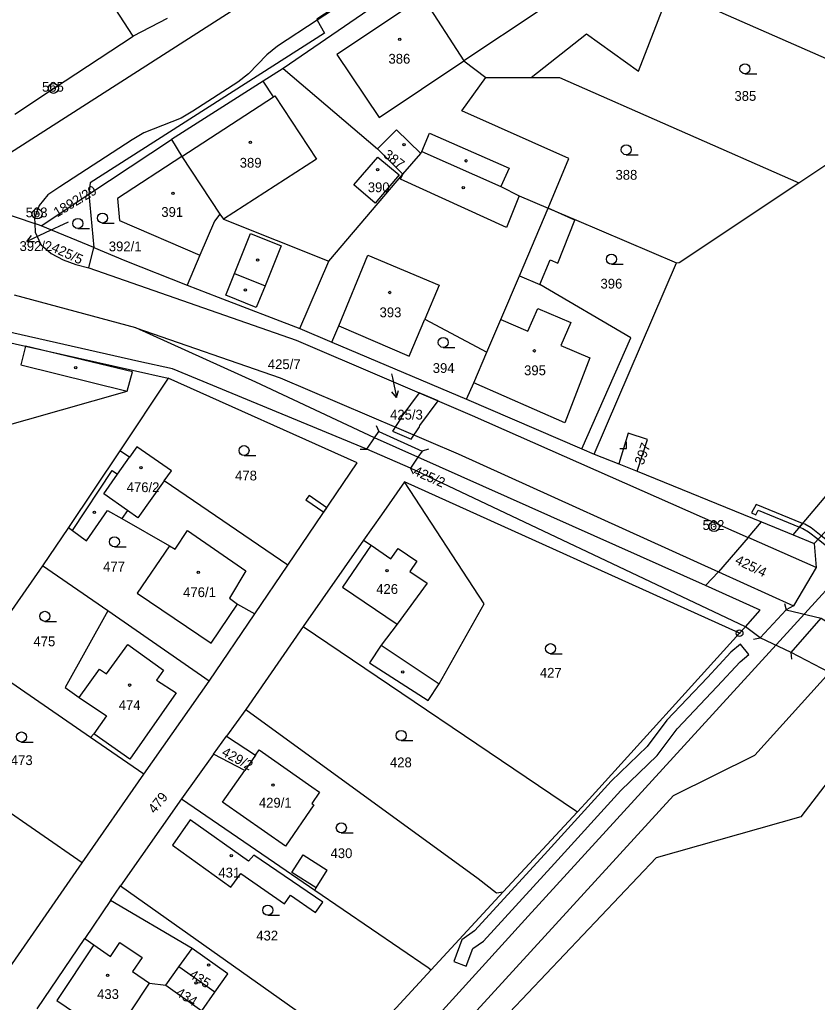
# Model space of a CAD drawing. Extents: x -587171 to -555306, y -1167727 to -1074732.
# Drawn here: x -560833.4 to -560714.3, y -1078475.8 to -1078329.1 of the extents above; entities that cross this region are included whole.
import ezdxf

# ---------------------------------------------------------------- set-up
doc = ezdxf.new("R2010")
doc.units = 0
for name, color, linetype in [('Hranice parcel', 7, 'Continuous'), ('Parcelní čísla', 7, 'Continuous'), ('Pop  PČ popisy', 7, 'Continuous'), ('Poz předměty', 7, 'Continuous'), ('Vnitřní kresba', 7, 'Continuous'), ('Věcná břemena k části', 7, 'Continuous'), ('Značky bodu BP', 7, 'Continuous'), ('Značky budov', 7, 'Continuous'), ('Značky kultur', 7, 'Continuous')]:
    doc.layers.add(name, color=color, linetype=linetype)

msp = doc.modelspace()

# ---------------------------------------------------------------- linework, layer by layer
at = {"layer": 'Hranice parcel'}
for p, q in [((-560774.86, -1078323.2), (-560794.04, -1078336.37)), ((-560844.37, -1078355.05), (-560801.81, -1078327.78)), ((-560729.63, -1078327.55), (-560698.67, -1078341.16)), ((-560794.04, -1078336.37), (-560779.97, -1078348.35)), ((-560763.79, -1078337.73), (-560756.98, -1078337.71)), ((-560717.06, -1078353.45), (-560698.67, -1078341.16)), ((-560823.03, -1078355.12), (-560810.72, -1078346.96)), ((-560810.72, -1078346.96), (-560809.18, -1078349.49)), ((-560779.97, -1078348.35), (-560776.17, -1078352.12)), ((-560776.17, -1078352.12), (-560773.49, -1078349.06)), ((-560787.23, -1078365.11), (-560776.17, -1078352.12)), ((-560844.37, -1078355.05), (-560831.14, -1078359.52)), ((-560830.16, -1078359.85), (-560823.03, -1078355.12)), ((-560823.03, -1078355.12), (-560822.29, -1078363.08)), ((-560830.16, -1078359.85), (-560831.14, -1078359.52)), ((-560822.29, -1078363.08), (-560830.16, -1078359.85)), ((-560823.05, -1078366.13), (-560822.29, -1078363.08)), ((-560791.55, -1078375.2), (-560787.23, -1078365.11)), ((-560747.59, -1078393.96), (-560735.28, -1078365.38)), ((-560816.05, -1078375.11), (-560834.15, -1078370.23)), ((-560845.44, -1078374.83), (-560832.49, -1078377.84)), ((-560791.55, -1078375.2), (-560786.76, -1078377.22)), ((-560832.49, -1078377.84), (-560811.19, -1078382.62)), ((-560786.76, -1078377.22), (-560766.64, -1078385.75)), ((-560811.19, -1078382.62), (-560818.42, -1078393.43)), ((-560766.64, -1078385.75), (-560749.46, -1078393.16)), ((-560765.8, -1078388.16), (-560724.61, -1078406.39)), ((-560818.42, -1078393.43), (-560826.1, -1078404.9)), ((-560816.98, -1078394.41), (-560818.42, -1078393.43)), ((-560775.03, -1078396.04), (-560781.53, -1078393.21)), ((-560749.46, -1078393.16), (-560747.59, -1078393.96)), ((-560747.59, -1078393.96), (-560743.91, -1078395.37)), ((-560743.91, -1078395.37), (-560741.17, -1078396.51)), ((-560725, -1078419.75), (-560775.03, -1078396.04)), ((-560741.17, -1078396.51), (-560722.63, -1078404.06)), ((-560793.36, -1078410.54), (-560811.82, -1078397.94)), ((-560725.88, -1078420.68), (-560775.9, -1078398.1)), ((-560724.61, -1078406.39), (-560722.63, -1078404.06)), ((-560722.63, -1078404.06), (-560717.9, -1078405.98)), ((-560826.1, -1078404.9), (-560829.95, -1078410.64)), ((-560717.9, -1078405.98), (-560714.74, -1078407.27)), ((-560782.02, -1078406.78), (-560791.06, -1078419.66)), ((-560829.95, -1078410.64), (-560837.45, -1078421.28)), ((-560820.23, -1078417.36), (-560829.95, -1078410.64)), ((-560798.27, -1078417.78), (-560793.36, -1078410.54)), ((-560805.09, -1078427.82), (-560820.23, -1078417.36)), ((-560805.09, -1078427.82), (-560798.27, -1078417.78)), ((-560791.06, -1078419.66), (-560799.63, -1078432.05)), ((-560725.88, -1078420.68), (-560725, -1078419.75)), ((-560814.86, -1078441.72), (-560805.09, -1078427.82)), ((-560799.63, -1078432.05), (-560802.51, -1078436.05)), ((-560814.86, -1078441.72), (-560822.79, -1078436.26)), ((-560804.43, -1078438.72), (-560802.51, -1078436.05)), ((-560802.51, -1078436.05), (-560798.16, -1078438.88)), ((-560804.43, -1078438.72), (-560809.24, -1078445.4)), ((-560799.78, -1078441.19), (-560804.43, -1078438.72)), ((-560798.16, -1078438.88), (-560799.78, -1078441.19)), ((-560824.06, -1078454.97), (-560845.85, -1078439.87)), ((-560824.06, -1078454.97), (-560814.86, -1078441.72)), ((-560809.24, -1078445.4), (-560818.34, -1078458.42)), ((-560761.17, -1078459.32), (-560750.1, -1078447.34)), ((-560846.76, -1078487.77), (-560824.06, -1078454.97)), ((-560819.81, -1078460.59), (-560818.34, -1078458.42)), ((-560771.92, -1078470.95), (-560761.17, -1078459.32)), ((-560819.81, -1078460.59), (-560823.66, -1078466.27)), ((-560807.64, -1078467.74), (-560819.81, -1078460.59)), ((-560830.79, -1078476.78), (-560823.66, -1078466.27)), ((-560809.59, -1078470.48), (-560807.64, -1078467.74)), ((-560811.56, -1078473.24), (-560809.59, -1078470.48)), ((-560804.22, -1078474.29), (-560809.59, -1078470.48)), ((-560783.26, -1078483.22), (-560771.92, -1078470.95))]:
    msp.add_line(p, q, dxfattribs=at)
for points in [[(-560614.19, -1078213.01), (-560624.44, -1078220.41), (-560633.62, -1078226.53), (-560693.33, -1078266.36), (-560745.67, -1078300.51), (-560764.56, -1078312.94), (-560776.56, -1078320.84), (-560789.02, -1078328.98), (-560788.94, -1078329.13)], [(-560614.19, -1078213.01), (-560618.74, -1078216.59), (-560643.65, -1078233.58), (-560665.15, -1078247.94), (-560691.05, -1078265.01), (-560721.21, -1078284.77), (-560745.49, -1078300.66), (-560767.21, -1078314.92), (-560788.94, -1078329.13)], [(-560811.37, -1078328.88), (-560816.43, -1078331.54), (-560823.11, -1078321.25), (-560824.77, -1078322.33), (-560825.94, -1078320.54), (-560825.02, -1078319.94), (-560825.21, -1078319.65), (-560826.12, -1078320.26), (-560830.32, -1078313.81), (-560829.97, -1078312.53), (-560829.83, -1078312.57), (-560829.7, -1078312.12), (-560831.73, -1078311.54), (-560831.41, -1078310.38), (-560831.28, -1078310.42), (-560831.15, -1078309.95), (-560833.27, -1078309.36), (-560836.18, -1078304.91), (-560838.58, -1078304.42), (-560841.92, -1078300.06)], [(-560774.86, -1078323.2), (-560773.17, -1078325.7), (-560767.05, -1078335.24), (-560763.79, -1078337.73)], [(-560756.98, -1078337.71), (-560748.72, -1078331.18), (-560741, -1078336.75), (-560736.4, -1078324.91)], [(-560788.94, -1078329.13), (-560794.87, -1078333.01), (-560796.47, -1078334.3), (-560799.23, -1078337.16), (-560800.78, -1078338.4), (-560807.51, -1078342.74), (-560809.26, -1078343.76), (-560814.83, -1078345.97), (-560816.58, -1078347.01), (-560827.39, -1078354.02), (-560829.17, -1078355.22), (-560830.47, -1078356.82), (-560831.17, -1078358.73), (-560831.14, -1078359.52)], [(-560788.94, -1078329.13), (-560787.85, -1078331.07), (-560822.85, -1078353.45), (-560823.03, -1078355.12)], [(-560794.04, -1078336.37), (-560797.03, -1078338.27), (-560810.72, -1078346.96)], [(-560754.49, -1078357.2), (-560751.38, -1078349.79), (-560767.34, -1078342.66), (-560763.79, -1078337.73)], [(-560756.98, -1078337.71), (-560752.75, -1078337.7), (-560717.06, -1078353.45)], [(-560779.97, -1078348.35), (-560777.1, -1078345.54), (-560773.49, -1078349.06)], [(-560773.49, -1078349.06), (-560773.34, -1078348.78), (-560761.52, -1078353.99), (-560758.78, -1078355.4), (-560754.49, -1078357.2)], [(-560809.18, -1078349.49), (-560818.77, -1078355.78), (-560818.46, -1078359.05), (-560806.47, -1078364.26), (-560808.37, -1078368.71)], [(-560809.18, -1078349.49), (-560803.47, -1078358.09), (-560802.94, -1078358.84), (-560787.23, -1078365.11)], [(-560780.32, -1078356.47), (-560783.46, -1078353.75), (-560779.91, -1078349.58), (-560776.72, -1078352.24), (-560780.32, -1078356.47)], [(-560735.28, -1078365.38), (-560734.92, -1078365.32), (-560717.06, -1078353.45)], [(-560717.9, -1078405.98), (-560701.87, -1078387.03), (-560669.22, -1078354.32)], [(-560714.74, -1078407.27), (-560700.08, -1078391.69), (-560682.85, -1078373.55), (-560666.09, -1078355.72)], [(-560763.62, -1078378.71), (-560761.55, -1078373.83), (-560758.75, -1078367.33), (-560754.49, -1078357.2)], [(-560749.46, -1078393.16), (-560742.1, -1078376.58), (-560755.72, -1078368.61), (-560754.15, -1078364.94), (-560753.02, -1078365.44), (-560750.46, -1078359.03), (-560754.49, -1078357.2)], [(-560754.49, -1078357.2), (-560750.23, -1078358.99), (-560735.28, -1078365.38)], [(-560831.14, -1078359.52), (-560831.09, -1078360.79), (-560830.21, -1078362.64), (-560828.67, -1078363.97), (-560826.88, -1078364.94), (-560824.98, -1078365.63), (-560823.05, -1078366.13)], [(-560822.29, -1078363.08), (-560817.69, -1078365.05), (-560808.37, -1078368.71)], [(-560823.05, -1078366.13), (-560792.08, -1078376.94), (-560765.8, -1078388.16)], [(-560808.37, -1078368.71), (-560803.74, -1078370.53), (-560791.55, -1078375.2)], [(-560781.53, -1078393.21), (-560810.54, -1078381.23), (-560815.57, -1078380.11), (-560844.4, -1078373.57)], [(-560730.99, -1078413.56), (-560773.91, -1078394.4), (-560780.39, -1078391.53), (-560798.11, -1078383.18), (-560816.05, -1078375.11)], [(-560786.76, -1078377.22), (-560785.71, -1078374.78), (-560775.22, -1078379.32), (-560772.89, -1078373.79), (-560763.62, -1078378.71)], [(-560855.07, -1078388.91), (-560849.83, -1078386.17), (-560842.08, -1078391.56), (-560817.34, -1078384.55), (-560816.51, -1078381.68), (-560832.49, -1078377.84)], [(-560766.64, -1078385.75), (-560765.57, -1078383.31), (-560763.62, -1078378.71)], [(-560793.36, -1078410.54), (-560782.97, -1078395.25), (-560811.19, -1078382.62)], [(-560741.17, -1078396.51), (-560739.63, -1078391.75), (-560742.53, -1078390.81), (-560743.91, -1078395.37)], [(-560811.82, -1078397.94), (-560810.73, -1078396.42), (-560815.87, -1078392.84), (-560816.98, -1078394.41)], [(-560811.82, -1078397.94), (-560815.74, -1078403.46), (-560817.3, -1078402.35), (-560820.82, -1078399.85), (-560818.76, -1078396.93), (-560816.98, -1078394.41)], [(-560782.02, -1078406.78), (-560780.9, -1078407.54), (-560785.18, -1078413.79), (-560777.02, -1078419.33), (-560779.41, -1078422.49), (-560781.15, -1078425.13), (-560772.39, -1078430.73), (-560770.74, -1078428.25), (-560764.03, -1078416.28), (-560775.9, -1078398.1)], [(-560775.9, -1078398.1), (-560779.36, -1078402.99), (-560782.02, -1078406.78)], [(-560826.1, -1078404.9), (-560825.5, -1078405.35), (-560823.41, -1078406.9), (-560820.28, -1078402.35), (-560818.15, -1078403.55), (-560811, -1078407.64), (-560815.82, -1078414.69), (-560804.8, -1078422.18), (-560800.85, -1078416.33), (-560798.27, -1078417.78)], [(-560724.61, -1078406.39), (-560729.04, -1078411.51), (-560730.99, -1078413.56)], [(-560714.74, -1078407.27), (-560714.44, -1078410.89), (-560717.85, -1078416.58), (-560718.94, -1078417.2), (-560722.82, -1078421.38), (-560725, -1078419.75)], [(-560725, -1078419.75), (-560722.82, -1078417.24), (-560730.99, -1078413.56)], [(-560820.23, -1078417.36), (-560826.59, -1078428.8), (-560824.48, -1078430.27), (-560820.44, -1078433.03), (-560822.33, -1078435.73), (-560822.79, -1078436.26)], [(-560712.47, -1078426.54), (-560718.17, -1078423.56), (-560713.72, -1078418.46), (-560710.16, -1078420.62)], [(-560791.06, -1078419.66), (-560750.4, -1078447.14), (-560750.1, -1078447.34)], [(-560750.1, -1078447.34), (-560748.36, -1078445.46), (-560725.88, -1078420.68)], [(-560822.79, -1078436.26), (-560839.57, -1078424.71), (-560837.45, -1078421.28)], [(-560832.93, -1078551.15), (-560735.76, -1078444.9), (-560723.61, -1078438.88), (-560712.47, -1078426.54)], [(-560703.77, -1078430.27), (-560705.16, -1078432.98), (-560716.72, -1078448.11), (-560738.36, -1078454.21), (-560815.01, -1078535.05), (-560831.09, -1078552.91), (-560816.04, -1078565.6)], [(-560799.63, -1078432.05), (-560764.91, -1078457.31), (-560762.18, -1078459.47), (-560761.17, -1078459.32)], [(-560798.16, -1078438.88), (-560797.62, -1078438.1), (-560789.73, -1078443.64), (-560788.6, -1078444.43), (-560789.76, -1078446.09), (-560789.45, -1078446.3), (-560793.7, -1078452.49), (-560803.07, -1078445.89), (-560799.78, -1078441.19)], [(-560809.24, -1078445.4), (-560795.35, -1078454.9), (-560789.33, -1078459.03), (-560772.39, -1078470.62), (-560771.92, -1078470.95)], [(-560800.34, -1078456.54), (-560793.84, -1078461.07), (-560792.96, -1078459.8), (-560789.23, -1078462.37), (-560788.13, -1078460.84), (-560798.42, -1078453.81), (-560799.22, -1078454.71), (-560807.93, -1078448.55), (-560810.58, -1078452.34), (-560801.83, -1078458.62), (-560800.34, -1078456.54)], [(-560818.34, -1078458.42), (-560783.37, -1078483.14), (-560783.26, -1078483.22)], [(-560823.66, -1078466.27), (-560822.3, -1078467.23), (-560827.82, -1078475.51), (-560819.47, -1078481.21), (-560813.99, -1078472.95), (-560811.56, -1078473.24)], [(-560804.22, -1078474.29), (-560802.28, -1078471.56), (-560807.64, -1078467.74)], [(-560811.56, -1078473.24), (-560806.2, -1078477.07), (-560804.22, -1078474.29)]]:
    msp.add_lwpolyline(points, dxfattribs=at)
at = {"layer": 'Pop  PČ popisy'}
for p, q in [((-560826.13, -1078359.31), (-560829.59, -1078360.91)), ((-560829.59, -1078360.91), (-560832.31, -1078362.18)), ((-560832.31, -1078362.18), (-560831.61, -1078361.3)), ((-560832.31, -1078362.18), (-560831.19, -1078362.21)), ((-560777.87, -1078381.93), (-560777.73, -1078382.57)), ((-560777.73, -1078382.57), (-560777.11, -1078385.51)), ((-560777.11, -1078385.51), (-560777.8, -1078384.63)), ((-560777.11, -1078385.51), (-560776.82, -1078384.42))]:
    msp.add_line(p, q, dxfattribs=at)
at = {"layer": 'Poz předměty'}
for p, q in [((-560715.64, -1078417.2), (-560668.23, -1078365.09)), ((-560757.44, -1078462.94), (-560715.64, -1078417.2)), ((-560779.92, -1078487.6), (-560757.44, -1078462.94))]:
    msp.add_line(p, q, dxfattribs=at)
at = {"layer": 'Vnitřní kresba'}
for p, q in [((-560773.17, -1078325.7), (-560786.04, -1078334.26)), ((-560755.67, -1078327.64), (-560767.05, -1078335.24)), ((-560828.34, -1078339.33), (-560816.43, -1078331.54)), ((-560786.04, -1078334.26), (-560779.7, -1078343.68)), ((-560779.7, -1078343.68), (-560767.05, -1078335.24)), ((-560795.47, -1078340.59), (-560797.03, -1078338.27)), ((-560834.08, -1078343.16), (-560828.34, -1078339.33)), ((-560809.18, -1078349.49), (-560795.47, -1078340.59)), ((-560795.47, -1078340.59), (-560795.26, -1078340.45)), ((-560795.26, -1078340.45), (-560789.07, -1078349.9)), ((-560773.34, -1078348.78), (-560772.16, -1078346.03)), ((-560772.16, -1078346.03), (-560760.31, -1078351.25)), ((-560789.07, -1078349.9), (-560802.94, -1078358.84)), ((-560760.31, -1078351.25), (-560761.52, -1078353.99)), ((-560776.51, -1078352.9), (-560776.17, -1078352.12)), ((-560760.69, -1078360.11), (-560776.51, -1078352.9)), ((-560758.78, -1078355.4), (-560760.69, -1078360.11)), ((-560803.47, -1078358.09), (-560804.28, -1078359.16)), ((-560804.28, -1078359.16), (-560806.47, -1078364.26)), ((-560801.3, -1078366.95), (-560798.91, -1078361)), ((-560798.91, -1078361), (-560794.31, -1078362.85)), ((-560794.31, -1078362.85), (-560796.74, -1078368.79)), ((-560785.71, -1078374.78), (-560781.39, -1078364.22)), ((-560781.39, -1078364.22), (-560770.75, -1078368.71)), ((-560802.6, -1078370.21), (-560801.3, -1078366.95)), ((-560801.3, -1078366.95), (-560796.74, -1078368.79)), ((-560758.75, -1078367.33), (-560755.72, -1078368.61)), ((-560796.74, -1078368.79), (-560798.06, -1078372.03)), ((-560770.75, -1078368.71), (-560772.89, -1078373.79)), ((-560798.06, -1078372.03), (-560802.6, -1078370.21)), ((-560757.51, -1078375.58), (-560756.02, -1078372.18)), ((-560756.02, -1078372.18), (-560751.06, -1078374.29)), ((-560816.05, -1078375.11), (-560794.49, -1078382.53)), ((-560761.55, -1078373.83), (-560757.51, -1078375.58)), ((-560751.06, -1078374.29), (-560752.58, -1078377.71)), ((-560832.49, -1078377.84), (-560833.19, -1078380.6)), ((-560752.58, -1078377.71), (-560748.22, -1078379.59)), ((-560748.22, -1078379.59), (-560751.97, -1078389.26)), ((-560833.19, -1078380.6), (-560817.34, -1078384.55)), ((-560794.49, -1078382.53), (-560767.91, -1078393.91)), ((-560751.97, -1078389.26), (-560765.57, -1078383.31)), ((-560780.15, -1078389.66), (-560779.73, -1078390.57)), ((-560780.39, -1078391.53), (-560779.73, -1078390.57)), ((-560779.73, -1078390.57), (-560773.29, -1078393.49)), ((-560781.53, -1078393.21), (-560780.39, -1078391.53)), ((-560782.53, -1078393.18), (-560781.53, -1078393.21)), ((-560773.29, -1078393.49), (-560773.91, -1078394.4)), ((-560772.34, -1078393.18), (-560773.29, -1078393.49)), ((-560767.91, -1078393.91), (-560729.04, -1078411.51)), ((-560773.91, -1078394.4), (-560775.03, -1078396.04)), ((-560825.5, -1078405.35), (-560819.58, -1078396.41)), ((-560819.58, -1078396.41), (-560818.76, -1078396.93)), ((-560774.58, -1078396.93), (-560775.03, -1078396.04)), ((-560817.3, -1078402.35), (-560818.15, -1078403.55)), ((-560810.18, -1078408.12), (-560808.33, -1078405.37)), ((-560808.33, -1078405.37), (-560799.6, -1078411.37)), ((-560714.44, -1078410.89), (-560724.61, -1078406.39)), ((-560811, -1078407.64), (-560810.18, -1078408.12)), ((-560780.9, -1078407.54), (-560777.94, -1078409.56)), ((-560777.94, -1078409.56), (-560776.88, -1078408.03)), ((-560776.88, -1078408.03), (-560774.09, -1078409.94)), ((-560774.09, -1078409.94), (-560775.14, -1078411.45)), ((-560799.6, -1078411.37), (-560802.03, -1078415.47)), ((-560775.14, -1078411.45), (-560772.54, -1078413.22)), ((-560729.04, -1078411.51), (-560717.85, -1078416.58)), ((-560772.54, -1078413.22), (-560777.02, -1078419.33)), ((-560802.03, -1078415.47), (-560800.85, -1078416.33)), ((-560719.16, -1078416.23), (-560718.94, -1078417.2)), ((-560718.94, -1078417.2), (-560713.72, -1078418.46)), ((-560723.8, -1078421.57), (-560722.82, -1078421.38)), ((-560718.17, -1078423.56), (-560722.82, -1078421.38)), ((-560820.4, -1078426.73), (-560817.23, -1078422.37)), ((-560817.23, -1078422.37), (-560811.89, -1078426.18)), ((-560779.41, -1078422.49), (-560770.74, -1078428.25)), ((-560718.07, -1078424.55), (-560718.17, -1078423.56)), ((-560824.48, -1078430.27), (-560821.44, -1078426.03)), ((-560821.44, -1078426.03), (-560820.4, -1078426.73)), ((-560811.89, -1078426.18), (-560812.96, -1078427.68)), ((-560812.96, -1078427.68), (-560810.02, -1078429.59)), ((-560810.02, -1078429.59), (-560816.94, -1078439.51)), ((-560816.94, -1078439.51), (-560822.33, -1078435.73)), ((-560792.73, -1078456.41), (-560791.04, -1078453.77)), ((-560791.04, -1078453.77), (-560787.45, -1078456.08)), ((-560789.13, -1078458.7), (-560792.73, -1078456.41)), ((-560789.13, -1078458.7), (-560787.45, -1078456.08)), ((-560789.33, -1078459.03), (-560789.13, -1078458.7)), ((-560822.3, -1078467.23), (-560819.83, -1078468.93)), ((-560819.83, -1078468.93), (-560818.42, -1078466.84)), ((-560818.42, -1078466.84), (-560815.11, -1078469.09)), ((-560815.11, -1078469.09), (-560816.53, -1078471.2)), ((-560816.53, -1078471.2), (-560813.99, -1078472.95))]:
    msp.add_line(p, q, dxfattribs=at)
at = {"layer": 'Věcná břemena k části'}
for points in [[(-560777.71, -1078390.52), (-560774.9, -1078391.71), (-560773.69, -1078389.87), (-560773.63, -1078389.68), (-560770.88, -1078385.99), (-560773.72, -1078384.78), (-560776.31, -1078388.26), (-560776.41, -1078388.53)], [(-560787.98, -1078402.62), (-560787.53, -1078401.95), (-560790.17, -1078400.12), (-560790.63, -1078400.78)], [(-560716.95, -1078404.86), (-560716.47, -1078404.29), (-560723.39, -1078401.44), (-560724.11, -1078402.71), (-560723.47, -1078402.99), (-560723.09, -1078402.32)], [(-560713.69, -1078406.15), (-560715.2, -1078404.95), (-560716.16, -1078404.42), (-560716.47, -1078404.29), (-560716.95, -1078404.86), (-560716.46, -1078405.06), (-560715.58, -1078405.53), (-560714.16, -1078406.66), (-560706.86, -1078412.47), (-560705.23, -1078412.96), (-560703.34, -1078413.73), (-560697.27, -1078415.75), (-560697.32, -1078415), (-560703.1, -1078413.07), (-560704.99, -1078412.3), (-560706.52, -1078411.83)], [(-560764.13, -1078466.65), (-560753.53, -1078455.06), (-560743.63, -1078444.17), (-560738.2, -1078438.92), (-560735.22, -1078434.97), (-560729.23, -1078428.65), (-560725.82, -1078424.98), (-560724.49, -1078423.87), (-560725.77, -1078422.33), (-560727.2, -1078423.52), (-560730.69, -1078427.29), (-560736.74, -1078433.67), (-560739.7, -1078437.6), (-560745.07, -1078442.77), (-560755.01, -1078453.72), (-560765.45, -1078465.13), (-560767.38, -1078466.49), (-560768.56, -1078469.7), (-560766.69, -1078470.39), (-560765.72, -1078467.77)]]:
    msp.add_lwpolyline(points, close=True, dxfattribs=at)
at = {"layer": 'Značky bodu BP'}
for centre, radius in [((-560828.34, -1078339.33), 0.75), ((-560828.34, -1078339.33), 0.03), ((-560830.76, -1078358.08), 0.75), ((-560830.76, -1078358.08), 0.03), ((-560729.69, -1078404.76), 0.75), ((-560729.69, -1078404.76), 0.03), ((-560725.88, -1078420.68), 0.5), ((-560725.88, -1078420.68), 0.0303)]:
    msp.add_circle(centre, radius, dxfattribs=at)
at = {"layer": 'Značky budov'}
for centre in [(-560776.63, -1078332.01), (-560798.93, -1078347.41), (-560775.99, -1078347.74), (-560766.73, -1078350.15), (-560779.93, -1078351.48), (-560767.14, -1078354.17), (-560810.49, -1078354.99), (-560797.86, -1078364.98), (-560799.67, -1078369.43), (-560778.13, -1078369.81), (-560756.52, -1078378.52), (-560825, -1078381.01), (-560815.27, -1078395.98), (-560822.21, -1078402.65), (-560806.71, -1078411.57), (-560778.53, -1078411.34), (-560776.17, -1078426.46), (-560816.96, -1078428.44), (-560795.56, -1078443.36), (-560801.79, -1078453.91), (-560805.17, -1078470.23), (-560820.25, -1078471.77), (-560807.05, -1078472.89)]:
    msp.add_circle(centre, 0.175, dxfattribs=at)
at = {"layer": 'Značky kultur'}
for p, q in [((-560725.08, -1078337.15), (-560723.33, -1078337.15)), ((-560742.8, -1078349.24), (-560741.05, -1078349.24)), ((-560824.69, -1078360.24), (-560822.94, -1078360.24)), ((-560821.01, -1078359.44), (-560819.26, -1078359.44)), ((-560745.02, -1078365.59), (-560743.27, -1078365.59)), ((-560770.13, -1078378.01), (-560768.38, -1078378.01)), ((-560742.75, -1078393.1), (-560742.75, -1078392.1)), ((-560799.88, -1078394.16), (-560798.13, -1078394.16)), ((-560743.75, -1078393.1), (-560742.75, -1078393.1)), ((-560819.23, -1078407.78), (-560817.48, -1078407.78)), ((-560829.63, -1078418.91), (-560827.88, -1078418.91)), ((-560754.1, -1078423.74), (-560752.35, -1078423.74)), ((-560776.42, -1078436.71), (-560774.67, -1078436.71)), ((-560833.11, -1078436.93), (-560831.36, -1078436.93)), ((-560785.35, -1078450.5), (-560783.6, -1078450.5)), ((-560796.34, -1078462.78), (-560794.59, -1078462.78))]:
    msp.add_line(p, q, dxfattribs=at)
for centre in [(-560725.08, -1078336.4), (-560742.8, -1078348.49), (-560824.69, -1078359.49), (-560821.01, -1078358.69), (-560745.02, -1078364.84), (-560770.13, -1078377.26), (-560799.88, -1078393.41), (-560819.23, -1078407.03), (-560829.63, -1078418.16), (-560754.1, -1078422.99), (-560776.42, -1078435.96), (-560833.11, -1078436.18), (-560785.35, -1078449.75), (-560796.34, -1078462.03)]:
    msp.add_circle(centre, 0.75, dxfattribs=at)

# ---------------------------------------------------------------- texts
at = {"layer": 'Parcelní čísla'}
for s, p in [('386', (-560778.31, -1078335.64)), ('385', (-560726.65, -1078341.19)), ('389', (-560800.52, -1078351.17)), ('388', (-560744.41, -1078352.97)), ('390', (-560781.4, -1078354.83)), ('391', (-560812.23, -1078358.52)), ('392/2', (-560833.4, -1078363.61)), ('392/1', (-560820.07, -1078363.66)), ('396', (-560746.65, -1078369.22)), ('393', (-560779.64, -1078373.5)), ('425/7', (-560796.32, -1078381.25)), ('394', (-560771.7, -1078381.82)), ('395', (-560758.06, -1078382.16)), ('425/3', (-560778.07, -1078388.78)), ('478', (-560801.21, -1078397.87)), ('476/2', (-560817.4, -1078399.62)), ('477', (-560820.92, -1078411.47)), ('426', (-560780.14, -1078414.81)), ('476/1', (-560808.97, -1078415.29)), ('475', (-560831.32, -1078422.63)), ('427', (-560755.7, -1078427.32)), ('474', (-560818.59, -1078432.15)), ('473', (-560834.7, -1078440.37)), ('428', (-560778.09, -1078440.7)), ('429/1', (-560797.66, -1078446.72)), ('430', (-560786.96, -1078454.26)), ('431', (-560803.71, -1078457.16)), ('432', (-560798.05, -1078466.56)), ('433', (-560821.82, -1078475.3))]:
    msp.add_text(s, height=1.46, dxfattribs=at).set_placement(p)
for s, rotation, p in [('387', 322, (-560779.2, -1078349.47)), ('1892/29', 31, (-560827.77, -1078358.61)), ('425/5', 335, (-560828.78, -1078363.59)), ('397', 70, (-560740.26, -1078395.66)), ('425/2', 336, (-560774.72, -1078396.99)), ('425/4', 334, (-560726.68, -1078410.23)), ('429/2', 331, (-560803.34, -1078438.86)), ('479', 51, (-560813.21, -1078447.72)), ('435', 328, (-560808.22, -1078472.02)), ('434', 328, (-560810.2, -1078474.71))]:
    msp.add_text(s, height=1.46, rotation=rotation, dxfattribs=at).set_placement(p)
at = {"layer": 'Značky bodu BP'}
for s, p in [('565', (-560830.04, -1078339.83)), ('563', (-560832.48, -1078358.58)), ('562', (-560731.41, -1078405.26))]:
    msp.add_text(s, height=1.46, dxfattribs=at).set_placement(p)

doc.saveas('drawing.dxf')
